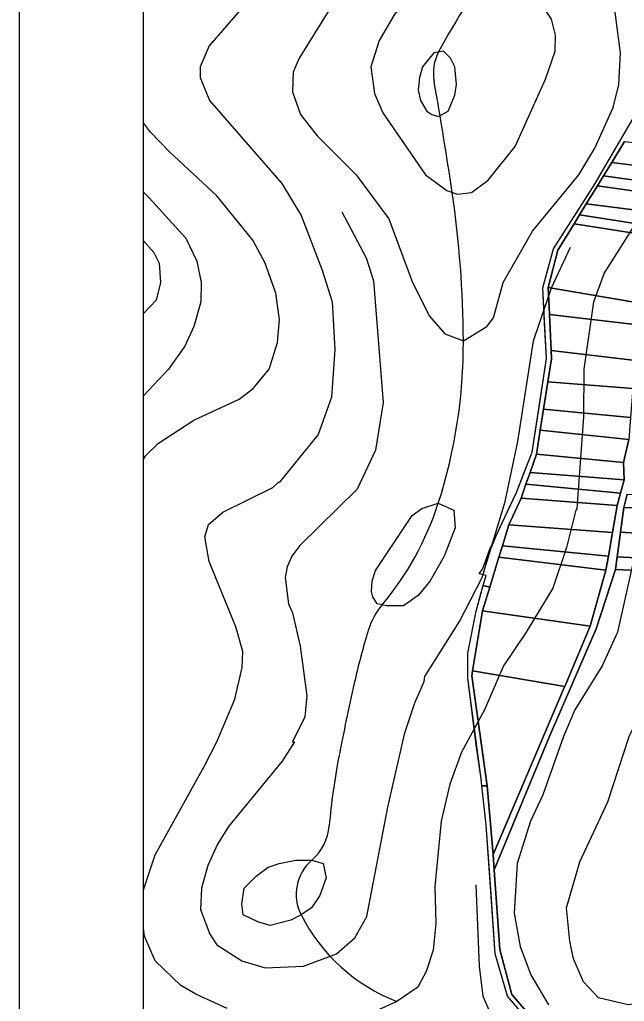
# Model space of a CAD drawing. Extents: x -510989 to -501240, y -1184665 to -1176098.
# Drawn here: x -510989 to -510647, y -1181137 to -1180581 of the extents above; entities that cross this region are included whole.
import ezdxf

# ---------------------------------------------------------------- set-up
doc = ezdxf.new("R2010")
doc.units = 0
for name, color, linetype in [('lesni_pozemek', 7, 'Continuous'), ('NAVRH_rozvodnice', 7, 'Continuous'), ('ostatni_plocha_x_ostatni_komunikace', 7, 'Continuous'), ('popis', 7, 'Continuous'), ('rozpiska', 7, 'Continuous'), ('STAV_povodi', 7, 'Continuous'), ('vrstevnice_01', 7, 'Continuous'), ('vrstevnice_02', 7, 'Continuous'), ('vrstevnice_03', 7, 'Continuous')]:
    doc.layers.add(name, color=color, linetype=linetype)

msp = doc.modelspace()

# ---------------------------------------------------------------- linework, layer by layer
at = {"layer": 'lesni_pozemek'}
for points in [[(-510646.74, -1180650.14), (-510602.83, -1180655.13), (-510609.92, -1180667.54), (-510654.06, -1180662.06)], [(-510609.92, -1180667.54), (-510611.55, -1180676.31), (-510658.67, -1180669.57), (-510654.06, -1180662.06)], [(-510662.15, -1180675.24), (-510658.67, -1180669.57), (-510611.55, -1180676.31), (-510612.67, -1180682.36)], [(-510612.67, -1180682.36), (-510616.15, -1180692.05), (-510668.45, -1180685.5), (-510662.15, -1180675.24)], [(-510672.26, -1180691.71), (-510668.45, -1180685.5), (-510616.15, -1180692.05), (-510620.46, -1180699.77)], [(-510675.39, -1180696.8), (-510672.26, -1180691.71), (-510620.46, -1180699.77), (-510623.36, -1180704.98)], [(-510675.39, -1180696.8), (-510623.36, -1180704.98), (-510634.06, -1180739.45), (-510634.79, -1180742.28), (-510689.95, -1180732.89), (-510684.56, -1180711.74)], [(-510634.79, -1180742.28), (-510637.75, -1180753.74), (-510637.81, -1180754.19), (-510689.28, -1180748.14), (-510689.95, -1180732.89)], [(-510689.28, -1180748.14), (-510637.81, -1180754.19), (-510640.58, -1180774.09), (-510688.39, -1180768.49)], [(-510688.18, -1180773.2), (-510688.39, -1180768.49), (-510640.58, -1180774.09), (-510641.06, -1180777.54), (-510642.06, -1180790.1), (-510690.23, -1180786.24)], [(-510690.23, -1180786.24), (-510642.06, -1180790.1), (-510643.37, -1180806.5), (-510692.67, -1180801.79)], [(-510092.07, -1180791.37), (-510093.08, -1180792.66), (-510094.49, -1180794.45), (-510097.88, -1180798.76), (-510183.93, -1180803.19), (-510246.73, -1180805.6), (-510358.36, -1180815.11), (-510422.69, -1180831.74), (-510448.85, -1180841.81), (-510500.01, -1180858.29), (-510535.85, -1180861.12), (-510591.76, -1180859.76), (-510647.26, -1180857.42), (-510645.38, -1180849.79), (-510590.68, -1180852.68), (-510537.28, -1180853.76), (-510493.29, -1180848.99), (-510450.56, -1180834.94), (-510424.09, -1180824.9), (-510362.75, -1180809.46), (-510246.56, -1180799.57), (-510181.81, -1180796.4), (-510135.1, -1180793.22), (-510092.01, -1180791.3)], [(-510643.37, -1180806.5), (-510644.37, -1180818.98), (-510694.54, -1180813.7), (-510692.67, -1180801.79)], [(-510097.88, -1180798.76), (-510105.89, -1180808.96), (-510110.33, -1180814.6), (-510111.28, -1180814.69), (-510144.01, -1180817.74), (-510168.24, -1180817.57), (-510226.42, -1180819.08), (-510281.07, -1180823.3), (-510352.02, -1180829.82), (-510415.17, -1180845.81), (-510448.99, -1180859.86), (-510496.11, -1180874.04), (-510536.55, -1180876.1), (-510587.44, -1180875.37), (-510649.14, -1180871.3), (-510647.26, -1180857.42), (-510591.76, -1180859.76), (-510535.85, -1180861.12), (-510500.01, -1180858.29), (-510448.85, -1180841.81), (-510422.69, -1180831.74), (-510358.36, -1180815.11), (-510246.73, -1180805.6), (-510183.93, -1180803.19)], [(-510694.54, -1180813.7), (-510644.37, -1180818.98), (-510647.33, -1180831.84), (-510696.68, -1180827.28)], [(-510111.28, -1180814.69), (-510117.56, -1180832.73), (-510228.98, -1180834.99), (-510284.05, -1180840.6), (-510349.44, -1180847.27), (-510408.67, -1180864.16), (-510496.83, -1180893.47), (-510651.04, -1180885.39), (-510649.14, -1180871.3), (-510587.44, -1180875.37), (-510536.55, -1180876.1), (-510496.11, -1180874.04), (-510448.99, -1180859.86), (-510415.17, -1180845.81), (-510352.02, -1180829.82), (-510281.07, -1180823.3), (-510226.42, -1180819.08), (-510168.24, -1180817.57), (-510144.01, -1180817.74)], [(-510647.33, -1180831.84), (-510647.05, -1180841.67), (-510700.25, -1180837.53), (-510696.68, -1180827.28)], [(-510117.56, -1180832.73), (-510130.49, -1180841.99), (-510139.22, -1180844.61), (-510162.73, -1180843.17), (-510222.3, -1180843.41), (-510265.47, -1180846.19), (-510289.06, -1180849.97), (-510344.82, -1180854.38), (-510393.89, -1180877.67), (-510414.47, -1180898.71), (-510440.93, -1180922.79), (-510474.66, -1180932.03), (-510500.31, -1180903.02), (-510548.57, -1180896.69), (-510594.26, -1180895.19), (-510652, -1180892.55), (-510651.04, -1180885.39), (-510496.83, -1180893.47), (-510408.67, -1180864.16), (-510349.44, -1180847.27), (-510284.05, -1180840.6), (-510228.98, -1180834.99)], [(-510700.25, -1180837.53), (-510647.05, -1180841.67), (-510649.12, -1180849.33), (-510702.58, -1180844.2)], [(-510649.12, -1180849.33), (-510650.98, -1180856.2), (-510705.35, -1180852.12), (-510702.58, -1180844.2)], [(-510705.35, -1180852.12), (-510650.98, -1180856.2), (-510653.62, -1180871.56), (-510712.28, -1180867.31)], [(-510653.62, -1180871.56), (-510655.91, -1180884.94), (-510715.89, -1180879.05), (-510712.28, -1180867.31)], [(-510715.89, -1180879.05), (-510655.91, -1180884.94), (-510657.29, -1180892.97), (-510717.88, -1180885.51)], [(-510717.88, -1180885.51), (-510657.29, -1180892.97), (-510666.15, -1180924.64), (-510727.25, -1180915.92), (-510723.11, -1180902.48)], [(-510666.15, -1180924.64), (-510680.63, -1180958.7), (-510732.75, -1180949.88), (-510727.25, -1180915.92)], [(-510733.21, -1180952.69), (-510732.75, -1180949.88), (-510680.63, -1180958.7), (-510680.69, -1180958.84), (-510721.1, -1181053.89), (-510724.51, -1181015.07)]]:
    msp.add_lwpolyline(points, close=True, dxfattribs=at)
msp.add_lwpolyline([(-510634.89, -1181221.39), (-510710.66, -1181133.17), (-510717.45, -1181107.68), (-510720.52, -1181062.49), (-510689.43, -1180987.52), (-510662.76, -1180926.04), (-510652, -1180892.55), (-510594.26, -1180895.19)], dxfattribs=at)
at = {"layer": 'NAVRH_rozvodnice'}
for centre, radius, start, end in [((-510471.05, -1180747.48), 317.54, 129.6547, 152.2247), ((-510729.2, -1180611.51), 25.77, 152.2247, 190.0702), ((-512846.18, -1180987.47), 2124.34, 8.34917, 10.07023), ((-511338.81, -1180766.24), 600.82, 0.30917, 8.34917), ((-511033.01, -1180764.59), 295.02, 342.1545, 0.3092), ((-510914.55, -1180802.73), 170.56, 319.9412, 342.1545), ((-510753.25, -1180938.36), 40.18, 139.9412, 162.8895), ((-510398.44, -1181047.58), 411.42, 162.8895, 167.2597), ((-509479.25, -1181255.41), 1353.81, 167.2597, 169.06583), ((-510448.59, -1181068.14), 366.55, 169.0658, 175.2341), ((-510842.45, -1181035.31), 28.68, 310.8521, 355.2341), ((-510806.9, -1181076.42), 25.67, 130.8521, 206.8125), ((-510739.02, -1181042.12), 101.72, 206.8125, 248.8724)]:
    msp.add_arc(centre, radius, start, end, dxfattribs=at)
at = {"layer": 'ostatni_plocha_x_ostatni_komunikace'}
for points in [[(-510646.74, -1180650.14), (-510654.06, -1180662.06), (-510658.67, -1180669.57), (-510662.15, -1180675.24), (-510668.45, -1180685.5), (-510672.26, -1180691.71), (-510675.39, -1180696.8), (-510684.56, -1180711.74), (-510689.95, -1180732.89), (-510689.28, -1180748.14), (-510688.39, -1180768.49), (-510688.18, -1180773.2), (-510690.23, -1180786.24), (-510692.67, -1180801.79), (-510694.54, -1180813.7), (-510696.68, -1180827.28), (-510700.25, -1180837.53), (-510702.58, -1180844.2), (-510705.35, -1180852.12), (-510712.28, -1180867.31), (-510715.89, -1180879.05), (-510717.88, -1180885.51), (-510723.11, -1180902.48), (-510726.72, -1180901.58), (-510725.06, -1180895.89), (-510729, -1180895), (-510727, -1180892), (-510723, -1180881), (-510716, -1180866), (-510708, -1180849), (-510699, -1180826), (-510691, -1180773), (-510693, -1180733), (-510687, -1180711), (-510664, -1180675), (-510632, -1180620)], [(-510645.38, -1180849.79), (-510647.26, -1180857.42), (-510649.14, -1180871.3), (-510651.04, -1180885.39), (-510652, -1180892.55), (-510662.76, -1180926.04), (-510689.43, -1180987.52), (-510720.52, -1181062.49), (-510721.1, -1181053.89), (-510680.69, -1180958.84), (-510680.63, -1180958.7), (-510666.15, -1180924.64), (-510657.29, -1180892.97), (-510655.91, -1180884.94), (-510653.62, -1180871.56), (-510650.98, -1180856.2), (-510649.12, -1180849.33), (-510647.05, -1180841.67), (-510647.33, -1180831.84), (-510644.37, -1180818.98)]]:
    msp.add_lwpolyline(points, dxfattribs=at)
for points in [[(-510726.72, -1180901.58), (-510723.11, -1180902.48), (-510727.25, -1180915.92), (-510732.75, -1180949.88), (-510733.21, -1180952.69), (-510724.51, -1181015.07), (-510727.55, -1181014.91), (-510728, -1181011), (-510730.75, -1180991.69), (-510735.4, -1180953.86), (-510735.41, -1180939.86), (-510730.68, -1180916.17), (-510727.84, -1180905.45)], [(-510727.55, -1181014.91), (-510724.51, -1181015.07), (-510721.1, -1181053.89), (-510720.52, -1181062.49), (-510717.45, -1181107.68), (-510710.66, -1181133.17), (-510634.89, -1181221.39), (-510613.69, -1181246.08), (-510531.48, -1181338.64), (-510452.88, -1181401.01), (-510369.89, -1181457.14), (-510371.19, -1181459.27), (-510373, -1181458), (-510458, -1181402), (-510534, -1181341), (-510573, -1181295), (-510616, -1181247), (-510636.87, -1181222.69), (-510713, -1181134), (-510720, -1181110), (-510725, -1181037)]]:
    msp.add_lwpolyline(points, close=True, dxfattribs=at)
at = {"layer": 'popis'}
msp.add_lwpolyline([(-510674.93, -1181178.34), (-510713, -1181134), (-510720, -1181110), (-510722.5, -1181073.5), (-510725, -1181037), (-510727.55, -1181014.91), (-510728, -1181011), (-510733.08, -1180972.78), (-510735.4, -1180953.86), (-510735.41, -1180939.86), (-510730.68, -1180916.17), (-510726.72, -1180901.58), (-510725.06, -1180895.89), (-510729, -1180895), (-510727, -1180892), (-510719.5, -1180873.5), (-510712, -1180857.5), (-510708, -1180849), (-510703.5, -1180837.5), (-510699, -1180826), (-510695, -1180799.5), (-510691, -1180773), (-510692, -1180753), (-510693, -1180733), (-510690, -1180722), (-510687, -1180711), (-510664, -1180675), (-510632, -1180620)], dxfattribs=at)
at = {"layer": 'rozpiska'}
for points in [[(-508019.09, -1176098), (-508019.09, -1184498), (-510989.09, -1184498), (-510989.09, -1176098)], [(-508089.09, -1176168), (-508089.09, -1184428), (-510919.09, -1184428), (-510919.09, -1176168)]]:
    msp.add_lwpolyline(points, close=True, dxfattribs=at)
at = {"layer": 'STAV_povodi'}
for centre, radius, start, end in [((-510471.05, -1180747.48), 317.54, 129.6547, 152.2247), ((-510729.2, -1180611.51), 25.77, 152.2247, 190.0702), ((-512846.18, -1180987.47), 2124.34, 8.34917, 10.07023), ((-511338.81, -1180766.24), 600.82, 0.30917, 8.34917), ((-511033.01, -1180764.59), 295.02, 342.1545, 0.3092), ((-510914.55, -1180802.73), 170.56, 319.9412, 342.1545), ((-510753.25, -1180938.36), 40.18, 139.9412, 162.8895), ((-510398.44, -1181047.58), 411.42, 162.8895, 167.2597), ((-509479.25, -1181255.41), 1353.81, 167.2597, 169.06583), ((-510448.59, -1181068.14), 366.55, 169.0658, 175.2341), ((-510842.45, -1181035.31), 28.68, 310.8521, 355.2341), ((-510806.9, -1181076.42), 25.67, 130.8521, 206.8125), ((-510739.02, -1181042.12), 101.72, 206.8125, 248.8724)]:
    msp.add_arc(centre, radius, start, end, dxfattribs=at)
at = {"layer": 'vrstevnice_01'}
for points in [[(-510766.81, -1180730), (-510757.19, -1180749), (-510748.5, -1180759), (-510738, -1180763), (-510724.69, -1180755), (-510720.91, -1180750), (-510715.41, -1180730), (-510698.91, -1180701), (-510672.69, -1180669), (-510663.59, -1180654), (-510653.31, -1180631), (-510650, -1180618), (-510649.09, -1180600), (-510655.09, -1180554)], [(-510813.59, -1180575), (-510831, -1180603), (-510834.31, -1180611), (-510834.69, -1180622), (-510830.19, -1180635), (-510820.81, -1180647), (-510798.69, -1180669), (-510780.09, -1180694), (-510766.81, -1180730)], [(-510919.09, -1180830.06), (-510917.59, -1180828), (-510910.5, -1180821), (-510890.5, -1180808), (-510864.81, -1180796), (-510856.91, -1180790), (-510847.91, -1180779), (-510843.19, -1180764), (-510842.09, -1180751), (-510844.19, -1180736), (-510850.09, -1180719), (-510857.19, -1180706), (-510877.41, -1180681), (-510904.31, -1180656), (-510915, -1180645), (-510919.09, -1180639.59)], [(-510919.09, -1180706.46), (-510913.19, -1180713), (-510910.19, -1180719), (-510909.31, -1180730), (-510911.91, -1180740), (-510919.09, -1180747.64)], [(-510787.69, -1180893), (-510766.91, -1180862), (-510761.41, -1180858), (-510752.19, -1180855), (-510743.31, -1180859), (-510742.59, -1180869), (-510748.81, -1180885), (-510756.81, -1180899), (-510763.41, -1180907), (-510768.91, -1180911), (-510772.09, -1180913), (-510781.31, -1180913), (-510786.69, -1180912), (-510789.19, -1180908), (-510789.91, -1180905), (-510789.59, -1180899), (-510787.69, -1180893)], [(-510636.91, -1180861), (-510638.5, -1180873), (-510650.69, -1180928), (-510659.5, -1180947), (-510675, -1180972), (-510681.41, -1180987), (-510693.09, -1181020), (-510700.09, -1181035), (-510707.5, -1181059), (-510709.31, -1181087), (-510705.81, -1181106), (-510699.81, -1181122), (-510689.91, -1181139)], [(-510842.19, -1181059), (-510832.81, -1181057), (-510823.69, -1181057), (-510817.31, -1181059), (-510815.69, -1181067), (-510819.31, -1181077), (-510824, -1181084), (-510829.81, -1181088), (-510835.59, -1181091), (-510847.31, -1181094), (-510854.31, -1181092), (-510862.59, -1181088), (-510863.31, -1181082), (-510862.09, -1181073), (-510855, -1181066), (-510848.5, -1181061), (-510842.19, -1181059)]]:
    msp.add_lwpolyline(points, dxfattribs=at)
at = {"layer": 'vrstevnice_02'}
for points in [[(-510856.81, -1180567), (-510881.91, -1180596), (-510886.91, -1180608), (-510886.91, -1180614), (-510881.59, -1180627), (-510840.81, -1180674), (-510829.69, -1180692), (-510817.81, -1180723), (-510812.31, -1180741), (-510810.81, -1180768), (-510812.59, -1180795), (-510820.09, -1180816), (-510842.09, -1180843)], [(-510673.69, -1180858), (-510669.91, -1180806), (-510669.69, -1180779), (-510664.19, -1180741), (-510658.31, -1180725), (-510636.91, -1180691), (-510621.31, -1180652), (-510595.31, -1180610), (-510591.19, -1180594), (-510589.19, -1180570)], [(-510762.91, -1180614), (-510763.5, -1180621), (-510762.19, -1180627), (-510758.69, -1180633), (-510755.81, -1180635), (-510752, -1180636), (-510746.69, -1180633), (-510742.91, -1180624), (-510741.91, -1180618), (-510742.81, -1180608), (-510745.31, -1180603), (-510749.31, -1180599), (-510754.69, -1180600), (-510761.19, -1180608), (-510762.91, -1180614)], [(-510919.09, -1180678.82), (-510915.81, -1180682), (-510895, -1180705), (-510888.91, -1180718), (-510886.41, -1180730), (-510886.59, -1180741), (-510890.5, -1180755), (-510895.59, -1180766), (-510904.91, -1180779), (-510919.09, -1180794.15)], [(-510919.09, -1181073.79), (-510912.41, -1181054), (-510884.59, -1181004), (-510877.41, -1180990), (-510867.41, -1180966), (-510863.09, -1180948), (-510862.81, -1180939), (-510866.69, -1180925), (-510881.91, -1180888), (-510884.31, -1180874), (-510882.19, -1180867), (-510874.09, -1180860), (-510845.81, -1180846), (-510842.69, -1180843), (-510842.09, -1180843)], [(-510673.69, -1180858), (-510674.31, -1180859), (-510679.59, -1180880), (-510687.41, -1180903), (-510702.41, -1180928), (-510715.31, -1180947), (-510726, -1180972), (-510739.09, -1180996), (-510745.69, -1181014), (-510750.5, -1181035), (-510754.09, -1181072), (-510753.59, -1181093), (-510755.09, -1181108), (-510759.09, -1181120), (-510763.81, -1181129), (-510775.69, -1181137), (-510786.41, -1181142)], [(-510540.91, -1181140), (-510612.5, -1181135), (-510644.81, -1181139), (-510661.59, -1181135), (-510670.09, -1181126), (-510675.59, -1181113), (-510677.81, -1181103), (-510679.59, -1181084), (-510672, -1181058), (-510656.31, -1181024), (-510644.09, -1180987), (-510630.41, -1180959), (-510623.19, -1180940), (-510612.5, -1180895), (-510610.69, -1180864)], [(-510871.59, -1181141), (-510889.41, -1181133), (-510897.81, -1181128), (-510912.31, -1181114), (-510918.41, -1181100), (-510919.09, -1181095.72)]]:
    msp.add_lwpolyline(points, dxfattribs=at)
at = {"layer": 'vrstevnice_03'}
for points in [[(-510747.31, -1180678), (-510741.41, -1180680), (-510733.41, -1180679), (-510724, -1180672), (-510708.69, -1180653), (-510691.5, -1180615), (-510686, -1180599), (-510685.81, -1180590), (-510688.09, -1180581), (-510695.81, -1180569), (-510703.81, -1180564), (-510728.19, -1180555), (-510739.69, -1180552), (-510748.81, -1180552), (-510758.31, -1180557), (-510764.59, -1180562), (-510773.31, -1180575), (-510776.81, -1180578), (-510785.59, -1180593), (-510790.31, -1180608), (-510788.31, -1180623), (-510783.59, -1180634), (-510759.41, -1180669), (-510747.31, -1180678)], [(-510806.81, -1180690), (-510793, -1180716), (-510788.81, -1180729), (-510783.41, -1180798), (-510787.69, -1180825), (-510798, -1180847)], [(-510714.31, -1180854), (-510707.09, -1180820), (-510698.31, -1180763), (-510688.09, -1180733), (-510677.31, -1180710)], [(-510798, -1180847), (-510830.59, -1180879), (-510835, -1180885), (-510837.69, -1180891), (-510838.81, -1180897), (-510836.91, -1180912), (-510834.69, -1180917), (-510830.41, -1180936), (-510826.5, -1180964), (-510827.69, -1180976), (-510834.69, -1180990), (-510833.5, -1180990), (-510840.5, -1181001), (-510870.91, -1181038), (-510877.19, -1181048), (-510882.69, -1181060), (-510886.19, -1181073), (-510886.69, -1181085), (-510881.5, -1181099), (-510877.41, -1181105), (-510863.31, -1181114), (-510850.19, -1181118), (-510828.41, -1181117), (-510809.81, -1181110), (-510799.41, -1181101), (-510792.69, -1181089), (-510780.69, -1181027), (-510771.09, -1180985), (-510765.5, -1180968), (-510760.09, -1180956), (-510759.81, -1180953), (-510740.19, -1180922), (-510727.31, -1180897), (-510714.31, -1180854)], [(-510730.91, -1181071), (-510729, -1181117), (-510727, -1181134), (-510720, -1181150), (-510715.81, -1181156), (-510705.91, -1181167), (-510693.31, -1181175), (-510681.69, -1181180), (-510661.5, -1181183), (-510655.69, -1181184), (-510615.09, -1181180), (-510603.59, -1181180), (-510597.59, -1181181), (-510586, -1181184), (-510575.69, -1181189), (-510567.31, -1181196), (-510558.59, -1181206), (-510556.31, -1181208), (-510535.69, -1181242), (-510523.81, -1181260)]]:
    msp.add_lwpolyline(points, dxfattribs=at)

doc.saveas('drawing.dxf')
